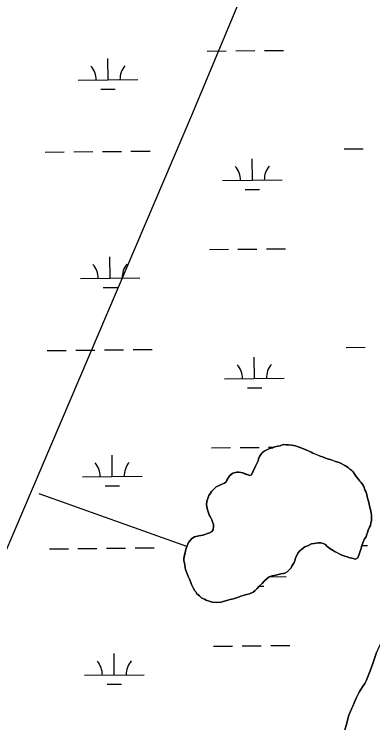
# Model space of a CAD drawing. Extents: x 3734862 to 3772949, y 391520 to 417239.
# Drawn here: x 3755864 to 3756466, y 410750 to 411949 of the extents above; entities that cross this region are included whole.
import ezdxf

# ---------------------------------------------------------------- set-up
doc = ezdxf.new("R2010")
doc.units = 0
doc.layers.add('V-TOPO-SHOR', color=7, linetype='Continuous')
doc.layers.add('V-WETL-SWMP', color=7, linetype='Continuous')

msp = doc.modelspace()

# ---------------------------------------------------------------- linework, layer by layer
at = {"layer": 'V-TOPO-SHOR'}
msp.add_line((3756153.7, 411056.8), (3755905.8, 411145.1), dxfattribs=at)
for points in [[(3755344.6, 409865.9), (3756162.2, 411780.2), (3756345.4, 412219.8)], [(3756290.1, 411219.9), (3756293, 411221), (3756298.2, 411222.4), (3756301.2, 411223.8), (3756306.4, 411225.2), (3756310.4, 411225.9), (3756315.6, 411227.7), (3756320.4, 411227.6), (3756324.5, 411227.6), (3756329.6, 411226.8), (3756332.9, 411226), (3756336.2, 411225.6), (3756339.2, 411224.4), (3756344, 411222.9), (3756348, 411221), (3756355, 411218.3), (3756362.3, 411214.9), (3756365.2, 411213.4), (3756370, 411211.5), (3756372.9, 411210.4), (3756377.7, 411208.4), (3756381.7, 411207.3), (3756385.4, 411205.4), (3756391.3, 411203.5), (3756394.6, 411202.7), (3756400.1, 411200.8), (3756403.4, 411199.6), (3756409.3, 411197.7), (3756413, 411196.2), (3756418.8, 411192.8), (3756424.3, 411189.4), (3756427.2, 411186.8), (3756430.5, 411184.1), (3756432.7, 411181.9), (3756435.6, 411177.8), (3756438.1, 411174.5), (3756441, 411171.1), (3756444.3, 411166.6), (3756446.5, 411164), (3756449, 411160.3), (3756450.8, 411157.3), (3756452.6, 411152.1), (3756454, 411149.2), (3756455.8, 411144), (3756456.5, 411140.3), (3756458.3, 411134.7), (3756459.3, 411130.7), (3756460.4, 411125.5), (3756461, 411122.2), (3756462.1, 411118.8), (3756463.1, 411112.9), (3756463.8, 411109.6), (3756463.8, 411104.4), (3756463.7, 411100), (3756462.6, 411096.7), (3756461.8, 411092.3), (3756460.6, 411089.3), (3756458.3, 411084.2), (3756457.2, 411080.5), (3756455.3, 411075.8), (3756454.5, 411072.8), (3756452.2, 411069.9), (3756449.2, 411062.9), (3756446.9, 411057), (3756446.1, 411053.4), (3756444.6, 411049), (3756442.7, 411042.4), (3756440.8, 411037.9), (3756436.7, 411035.4), (3756430.8, 411037), (3756427.5, 411038.1), (3756424.5, 411038.9), (3756417.2, 411041.2), (3756412.8, 411043.1), (3756409.5, 411044.6), (3756405.5, 411046.5), (3756402.5, 411047.7), (3756399.2, 411050.3), (3756393.8, 411053.7), (3756389, 411057.4), (3756386.5, 411060.1), (3756382.8, 411061.9), (3756378.8, 411063.1), (3756374, 411063.2), (3756367.3, 411062.1), (3756363.2, 411061.1), (3756357.7, 411058.6), (3756351.7, 411056.1), (3756346.5, 411052.5), (3756342.8, 411049.2), (3756340.2, 411045.5), (3756337.9, 411040.8), (3756336.4, 411037.5), (3756334.8, 411032.7), (3756333.7, 411029.8), (3756329.9, 411023.9), (3756328.8, 411021), (3756326.2, 411018.1), (3756322.4, 411014.4), (3756318.3, 411012.3), (3756315.4, 411011.6)], [(3756303.2, 411008.8), (3756297.2, 411007.4), (3756292.1, 411006), (3756288.7, 411003.4), (3756284.2, 410999.4), (3756280.1, 410994.7), (3756275.3, 410990.3), (3756271.1, 410985.9), (3756268.2, 410983), (3756264.8, 410980.5), (3756258.9, 410977.2), (3756253.7, 410976.2), (3756248.1, 410974.4), (3756244.4, 410973.4), (3756238.5, 410971.2), (3756232.2, 410969.1), (3756226.3, 410967.7), (3756222.6, 410966.7), (3756217, 410964.9), (3756210.7, 410963.5), (3756207.4, 410963.2), (3756203, 410962.9), (3756196.3, 410963.7), (3756193, 410964.8), (3756186.1, 410967.1), (3756183.1, 410968.3), (3756178.7, 410970.2), (3756175.1, 410973.9), (3756170.7, 410977.3), (3756169.3, 410980.3), (3756167.1, 410982.5), (3756164.9, 410986.2), (3756161.3, 410992.9), (3756160.3, 410996.2), (3756158.1, 411001.8), (3756156.3, 411005.5), (3756154.2, 411011.1), (3756152.8, 411015.2), (3756151.7, 411018.1), (3756151, 411021.4), (3756150.3, 411024.8), (3756149.6, 411029.2), (3756148.9, 411032.9), (3756148.6, 411036.2), (3756149.4, 411040.3), (3756151, 411047.6), (3756151.8, 411051.7), (3756153.7, 411056.8), (3756156.7, 411063.4), (3756159.7, 411067.4), (3756162.3, 411070.4), (3756166.8, 411072.9), (3756173.8, 411075), (3756180.8, 411076), (3756185.7, 411077.4), (3756188.6, 411078.9), (3756191.6, 411079.6), (3756194.9, 411081.7), (3756197.9, 411085), (3756198.7, 411090.5), (3756198.4, 411093.9), (3756197, 411098.3), (3756195.6, 411101.6), (3756192.7, 411107.2), (3756191.3, 411110.2), (3756189.5, 411115), (3756187.7, 411120.6), (3756187, 411126.5), (3756187.1, 411133.1), (3756189, 411137.5), (3756190.9, 411142.3), (3756193.6, 411146.3), (3756195.4, 411148.9), (3756198.1, 411152.1), (3756202.9, 411156.9), (3756207.8, 411159), (3756211.5, 411160.8), (3756217, 411163), (3756219.6, 411165.5), (3756221.5, 411169.2), (3756223.4, 411172.8), (3756226.1, 411176.1), (3756230.9, 411179.7), (3756237.6, 411181.5), (3756241.2, 411181.5), (3756247.5, 411180.3), (3756252.3, 411178.4), (3756256.3, 411176.8), (3756259.2, 411175.7), (3756262.2, 411177.1), (3756264.1, 411181.2), (3756266.4, 411185.9), (3756269, 411191.4), (3756270.6, 411195.1), (3756273.2, 411200.6), (3756274, 411203.9), (3756275.9, 411207.6), (3756278.2, 411211.2), (3756280.8, 411214.5), (3756283.4, 411216.7), (3756290.1, 411219.9)], [(3756465.7, 410860.8), (3756471.8, 410877.6), (3756478.6, 410893.3), (3756501.9, 410940.8), (3756520.2, 410981.7), (3756527, 410998.7), (3756530.8, 411007.5), (3756534.8, 411015.3), (3756537.9, 411024.5), (3756539.6, 411033.2), (3756540.7, 411041.9), (3756541.9, 411050.9), (3756544.2, 411059.3), (3756546.3, 411065.9), (3756549.7, 411073.5), (3756553.3, 411080.5), (3756557, 411087.2), (3756563.1, 411100), (3756574.1, 411125)], [(3756315.4, 411011.6), (3756311.3, 411010.9), (3756303.2, 411008.8)], [(3756419.1, 410749.3), (3756421.6, 410758.5), (3756423.3, 410765.8), (3756425.8, 410773.8), (3756430.2, 410784.1), (3756434.1, 410793.2), (3756438.1, 410802.5), (3756442.8, 410812.4), (3756448.8, 410821.3), (3756452.6, 410827.1), (3756455.2, 410832.8), (3756458.3, 410840.1), (3756461.5, 410848.3), (3756465.7, 410860.8)]]:
    msp.add_lwpolyline(points, dxfattribs=at)
at = {"layer": 'V-WETL-SWMP'}
for p, q in [((3756188, 411887.5), (3756220, 411887.9)), ((3756236, 411888), (3756268, 411888.4)), ((3756284, 411888.5), (3756316, 411888.9)), ((3756021.5, 411839.3), (3756021.1, 411875.3)), ((3755971.5, 411838.8), (3756071.5, 411839.9)), ((3756009.6, 411823.8), (3756033.6, 411824)), ((3755915.9, 411718.1), (3755947.9, 411718.5)), ((3755963.9, 411718.7), (3755995.9, 411719)), ((3756011.9, 411719.2), (3756043.9, 411719.5)), ((3756059.9, 411719.7), (3756091.9, 411720)), ((3756417.8, 411723.5), (3756449.8, 411723.8)), ((3756263.7, 411671.1), (3756263.3, 411707.1)), ((3756213.7, 411670.6), (3756313.7, 411671.6)), ((3756251.9, 411655.5), (3756275.9, 411655.8)), ((3756191.5, 411554.9), (3756223.5, 411555.2)), ((3756239.5, 411555.4), (3756271.5, 411555.7)), ((3756287.5, 411555.9), (3756319.5, 411556.2)), ((3756025, 411506.7), (3756024.6, 411542.7)), ((3755975, 411506.2), (3756075, 411507.2)), ((3756013.1, 411491.1), (3756037.1, 411491.4)), ((3756421.3, 411390.8), (3756453.3, 411391.1)), ((3755919.4, 411385.5), (3755951.4, 411385.8)), ((3755967.4, 411386), (3755999.4, 411386.3)), ((3756015.4, 411386.5), (3756047.4, 411386.8)), ((3756063.4, 411387), (3756095.4, 411387.4)), ((3756267.2, 411338.4), (3756266.9, 411374.4)), ((3756217.2, 411337.9), (3756317.2, 411338.9)), ((3756255.4, 411322.9), (3756279.4, 411323.1)), ((3756195, 411222.2), (3756227, 411222.6)), ((3756243, 411222.7), (3756275, 411223.1)), ((3756291, 411223.2), (3756300.1, 411223.3)), ((3756028.5, 411174), (3756028.1, 411210)), ((3755978.5, 411173.5), (3756078.5, 411174.6)), ((3756016.6, 411158.5), (3756040.6, 411158.7)), ((3756066.9, 411054.4), (3756098.9, 411054.7)), ((3756447.4, 411058.4), (3756456.8, 411058.5)), ((3755922.9, 411052.8), (3755954.9, 411053.2)), ((3755970.9, 411053.3), (3756002.9, 411053.7)), ((3756018.9, 411053.8), (3756050.9, 411054.2)), ((3756292.2, 411006), (3756320.7, 411006.3)), ((3756275.3, 410990.4), (3756282.9, 410990.5)), ((3756198.6, 410889.6), (3756230.6, 410889.9)), ((3756246.6, 410890.1), (3756278.6, 410890.4)), ((3756294.6, 410890.6), (3756326.6, 410890.9)), ((3756032, 410841.4), (3756031.6, 410877.4)), ((3755982, 410840.8), (3756082, 410841.9)), ((3756020.2, 410825.8), (3756044.2, 410826.1))]:
    msp.add_line(p, q, dxfattribs=at)
for points in [[(3756336.2, 411225.6), (3756332.9, 411226), (3756329.6, 411226.8), (3756324.5, 411227.6), (3756315.6, 411227.7), (3756310.4, 411225.9), (3756306.4, 411225.2), (3756301.2, 411223.8), (3756298.2, 411222.4), (3756293, 411221), (3756290.1, 411219.9), (3756283.4, 411216.7), (3756280.8, 411214.5), (3756278.1, 411211.2), (3756275.9, 411207.6), (3756274, 411203.9), (3756273.2, 411200.6), (3756270.6, 411195.1), (3756269, 411191.4), (3756262.2, 411177.1), (3756259.2, 411175.7), (3756247.5, 411180.3), (3756241.2, 411181.5), (3756237.6, 411181.5), (3756230.9, 411179.7), (3756226.1, 411176.1), (3756223.4, 411172.8), (3756219.6, 411165.5), (3756217, 411163), (3756211.5, 411160.8), (3756207.8, 411159), (3756202.9, 411156.9), (3756198.1, 411152.1), (3756195.4, 411148.9), (3756193.6, 411146.3), (3756190.9, 411142.3), (3756189, 411137.5), (3756187.1, 411133.1), (3756187, 411126.5), (3756187.7, 411120.6), (3756189.5, 411115), (3756191.3, 411110.2), (3756195.6, 411101.6), (3756197, 411098.3), (3756198.4, 411093.9), (3756198.7, 411090.5), (3756197.9, 411085), (3756194.9, 411081.7), (3756191.6, 411079.6), (3756188.6, 411078.9), (3756185.7, 411077.4), (3756180.8, 411076), (3756173.8, 411075), (3756166.8, 411072.9), (3756162.3, 411070.4), (3756159.7, 411067.4), (3756156.7, 411063.4), (3756153.7, 411056.8), (3756151.8, 411051.7), (3756148.6, 411036.2), (3756148.9, 411032.9), (3756149.6, 411029.2), (3756150.3, 411024.8), (3756151.7, 411018.1), (3756154.2, 411011.1), (3756156.3, 411005.5), (3756158.1, 411001.8), (3756160.3, 410996.2), (3756161.3, 410992.9), (3756164.9, 410986.2), (3756167.1, 410982.5), (3756169.3, 410980.3), (3756170.7, 410977.3), (3756175.1, 410973.9), (3756178.7, 410970.2), (3756183.1, 410968.3), (3756186.1, 410967.1), (3756196.3, 410963.7), (3756203, 410962.9), (3756210.7, 410963.5), (3756217, 410964.9), (3756222.6, 410966.7), (3756226.3, 410967.7), (3756232.2, 410969.1), (3756238.5, 410971.2), (3756244.4, 410973.4), (3756248.1, 410974.4), (3756253.7, 410976.2), (3756258.9, 410977.2), (3756264.8, 410980.5), (3756268.2, 410983), (3756271.1, 410985.9), (3756275.3, 410990.3), (3756280.1, 410994.7), (3756284.2, 410999.4), (3756288.7, 411003.4), (3756292.1, 411006), (3756297.2, 411007.4), (3756303.2, 411008.8), (3756311.3, 411010.9), (3756315.4, 411011.6)], [(3756315.4, 411011.6), (3756318.3, 411012.3), (3756322.4, 411014.4), (3756326.2, 411018.1), (3756328.8, 411021), (3756329.9, 411023.9), (3756333.7, 411029.8), (3756334.8, 411032.7), (3756336.4, 411037.5), (3756340.2, 411045.5), (3756342.8, 411049.2), (3756346.5, 411052.5), (3756351.7, 411056.1), (3756357.7, 411058.6), (3756363.2, 411061.1), (3756367.3, 411062.1), (3756374, 411063.2), (3756378.8, 411063.1), (3756382.8, 411061.9), (3756386.5, 411060.1), (3756389, 411057.4), (3756393.8, 411053.7), (3756399.2, 411050.3), (3756402.5, 411047.7), (3756405.5, 411046.5), (3756412.8, 411043.1), (3756417.2, 411041.2), (3756424.5, 411038.9), (3756427.5, 411038.1), (3756430.8, 411037), (3756436.7, 411035.4), (3756440.8, 411037.9), (3756442.7, 411042.3), (3756444.6, 411049), (3756446.1, 411053.4), (3756446.9, 411057), (3756449.2, 411062.9), (3756452.2, 411069.9), (3756454.5, 411072.8), (3756455.3, 411075.8), (3756457.2, 411080.5), (3756458.3, 411084.2), (3756460.6, 411089.3), (3756461.8, 411092.3), (3756462.6, 411096.7), (3756463.7, 411100), (3756463.8, 411109.6), (3756463.1, 411112.9), (3756462.1, 411118.8), (3756461, 411122.2), (3756459.3, 411130.7), (3756458.3, 411134.7), (3756456.5, 411140.3), (3756455.8, 411144), (3756454, 411149.2), (3756452.6, 411152.1), (3756450.8, 411157.3), (3756449, 411160.3), (3756446.5, 411164), (3756444.3, 411166.6), (3756441, 411171.1), (3756438.1, 411174.5), (3756435.6, 411177.8), (3756432.7, 411181.9), (3756430.5, 411184.1), (3756427.2, 411186.8), (3756424.3, 411189.4), (3756418.8, 411192.8), (3756413, 411196.2), (3756409.3, 411197.7), (3756403.4, 411199.6), (3756394.6, 411202.7), (3756391.3, 411203.5), (3756385.4, 411205.4), (3756381.7, 411207.3), (3756377.7, 411208.4), (3756365.2, 411213.4), (3756362.3, 411214.9), (3756355, 411218.3), (3756348, 411221), (3756344, 411222.9), (3756339.2, 411224.4), (3756336.2, 411225.6)], [(3756471.8, 410877.6), (3756465.7, 410860.8)], [(3756465.7, 410860.8), (3756461.5, 410848.3), (3756458.3, 410840.1), (3756455.2, 410832.8), (3756452.6, 410827.1), (3756448.8, 410821.3), (3756442.8, 410812.4), (3756438.1, 410802.5), (3756425.8, 410773.8), (3756423.3, 410765.8), (3756421.6, 410758.5), (3756419.1, 410749.3)]]:
    msp.add_lwpolyline(points, dxfattribs=at)
for centre, start, end in [((3755966.2, 411839.2), 359.8334, 41.377), ((3756076.7, 411840.4), 139.8334, 181.377), ((3756208.5, 411671), 359.8334, 41.377), ((3756319, 411672.1), 139.8334, 181.377), ((3755969.7, 411506.6), 359.8334, 41.377), ((3756080.2, 411507.7), 139.8334, 181.377), ((3756212, 411338.3), 359.8334, 41.377), ((3756322.5, 411339.5), 139.8334, 181.377), ((3755973.2, 411173.9), 359.8334, 41.377), ((3756083.7, 411175.1), 139.8334, 181.377), ((3755976.8, 410841.3), 359.8334, 41.377), ((3756087.2, 410842.4), 139.8334, 181.377)]:
    msp.add_arc(centre, 35.2, start, end, dxfattribs=at)

doc.saveas('drawing.dxf')
